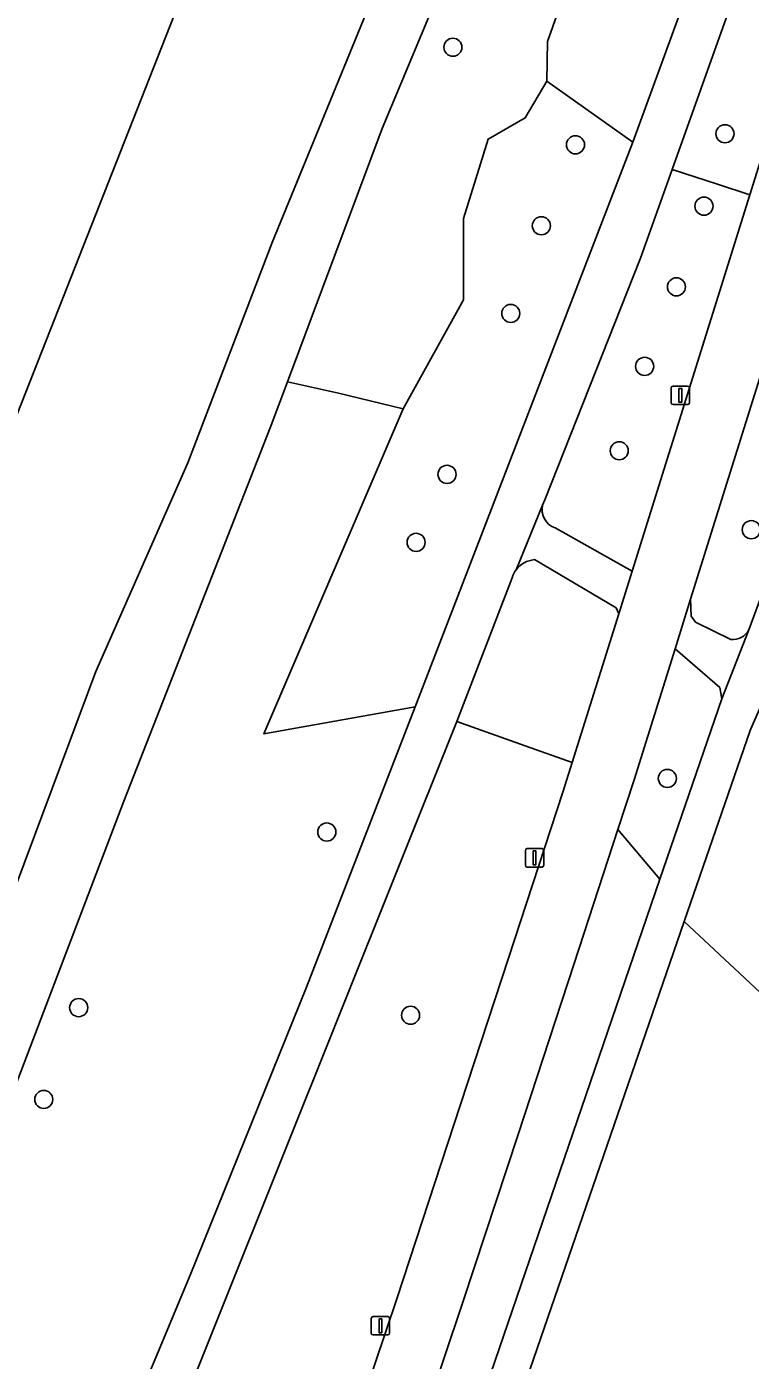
# Model space of a CAD drawing. Extents: x 159039 to 160102, y 381214 to 382524.
# Drawn here: x 159274.6 to 159313.8, y 381905.9 to 381978 of the extents above; entities that cross this region are included whole.
import ezdxf

# ---------------------------------------------------------------- set-up
doc = ezdxf.new("R2010")
doc.units = 0
for name, color, linetype in [('IMGEO_Berm_groen', 7, 'Continuous'), ('IMGEO_Boom', 7, 'Continuous'), ('IMGEO_Fietspad_gesloten', 7, 'Continuous'), ('IMGEO_Groenvoorziening', 7, 'Continuous'), ('IMGEO_Lichtmast', 7, 'Continuous'), ('IMGEO_Oever', 7, 'Continuous'), ('IMGEO_Voetpad_gesloten', 7, 'Continuous'), ('IMGEO_Waterloop', 7, 'Continuous')]:
    doc.layers.add(name, color=color, linetype=linetype)

msp = doc.modelspace()

# ---------------------------------------------------------------- linework, layer by layer
at = {"layer": 'IMGEO_Berm_groen'}
msp.add_lwpolyline([(159308.88, 381931.92), (159306.615, 381934.602), (159304.259, 381927.367), (159301.222, 381918.106), (159298.233, 381909.034), (159295.191, 381899.96), (159292.107, 381890.78), (159288.955, 381881.636), (159285.739, 381872.489), (159282.57, 381863.665), (159282.043, 381862.23), (159284.837, 381861.242), (159285.901, 381864.708)], close=True, dxfattribs=at)
at = {"layer": 'IMGEO_Boom'}
for centre in [(159297.693, 381976.927), (159312.41, 381972.246), (159304.324, 381971.648), (159311.273, 381968.329), (159302.479, 381967.27), (159309.783, 381963.965), (159300.826, 381962.525), (159308.065, 381959.664), (159306.69, 381955.098), (159297.376, 381953.821), (159295.705, 381950.142), (159313.834, 381950.827), (159309.294, 381937.369), (159290.875, 381934.472), (159277.454, 381924.971), (159295.405, 381924.563), (159275.564, 381920.007)]:
    msp.add_circle(centre, 0.489, dxfattribs=at)
at = {"layer": 'IMGEO_Fietspad_gesloten'}
for points in [[(159339.885, 382032.98), (159334.139, 382033.39), (159333.38, 382031.002), (159329.213, 382017.909), (159323.52, 382000), (159322.644, 381997.244), (159319.684, 381987.894), (159316.851, 381978.845), (159313.757, 381968.951), (159307.392, 381948.591), (159306.666, 381946.268), (159304.136, 381938.242), (159303.632, 381936.631), (159300.708, 381927.652), (159297.74, 381918.628), (159294.671, 381909.277), (159291.653, 381900.273), (159288.609, 381891.307), (159285.354, 381881.888), (159282.101, 381872.637), (159279.713, 381866.012), (159278.511, 381862.679), (159275.216, 381853.679)], [(159295.191, 381899.96), (159298.233, 381909.034), (159301.222, 381918.106), (159304.259, 381927.367), (159306.615, 381934.602), (159307.493, 381937.3), (159309.711, 381944.386), (159310.55, 381947.069), (159317.09, 381967.966), (159321.698, 381982.69), (159323.934, 381989.852), (159327.167, 382000), (159337.008, 382030.939)]]:
    msp.add_lwpolyline(points, dxfattribs=at)
at = {"layer": 'IMGEO_Groenvoorziening'}
for points in [[(159316.15, 382014.795), (159316.868, 382024.108), (159321.667, 382030.2), (159324.203, 382032.108), (159325.187, 382035.686), (159318.774, 382037.773), (159317.987, 382035.622), (159318.842, 382035.278), (159316.805, 382029.743), (159312.147, 382018.253), (159305.335, 382000), (159293.874, 381972.525), (159288.748, 381958.825), (159291.502, 381958.207), (159295.008, 381957.366), (159298.267, 381963.258), (159298.267, 381967.654), (159299.605, 381971.954), (159301.611, 381973.101), (159302.782, 381975.096), (159302.803, 381977.228)], [(159321.303, 382009.841), (159329.135, 382033.359), (159329.519, 382034.513), (159326.651, 382035.21), (159325.187, 382035.686), (159324.203, 382032.108), (159321.667, 382030.2), (159316.868, 382024.108), (159316.15, 382014.795), (159302.803, 381977.228), (159302.782, 381975.096), (159307.424, 381971.789), (159317.714, 382000)], [(159299.605, 381971.954), (159298.267, 381967.654), (159298.267, 381963.258), (159295.008, 381957.366), (159287.474, 381939.777), (159295.662, 381941.248), (159307.424, 381971.789), (159302.782, 381975.096), (159301.611, 381973.101)], [(159291.502, 381958.207), (159288.748, 381958.825), (159287.818, 381956.34), (159279.889, 381936.141), (159266.55, 381901.138), (159262.238, 381889.195), (159251.469, 381863.696), (159248.54, 381856.161), (159251.25, 381855.205), (159259.233, 381852.39), (159283.476, 381910.504), (159289.767, 381926.077), (159295.662, 381941.248), (159287.474, 381939.777), (159295.008, 381957.366)], [(159308.88, 381931.92), (159312.235, 381941.67), (159312.132, 381942.286), (159309.711, 381944.386), (159307.493, 381937.3), (159306.615, 381934.602)]]:
    msp.add_lwpolyline(points, close=True, dxfattribs=at)
for points in [[(159330.059, 382029.537), (159320.132, 382000), (159309.553, 381970.318), (159311.998, 381969.523), (159313.757, 381968.951), (159316.851, 381978.845), (159319.684, 381987.894), (159322.644, 381997.244), (159323.52, 382000), (159329.213, 382017.909)], [(159313.757, 381968.951), (159311.998, 381969.523), (159309.553, 381970.318), (159307.838, 381965.507), (159302.665, 381952.448), (159302.546, 381952.157)], [(159303.223, 381950.924), (159307.392, 381948.591), (159313.757, 381968.951)], [(159313.7, 381945.411), (159321.508, 381966.577), (159317.09, 381967.966), (159310.55, 381947.069), (159310.583, 381946.146), (159310.819, 381945.828), (159312.723, 381944.888)], [(159306.666, 381946.268), (159306.521, 381946.606), (159302.106, 381949.209)], [(159300.897, 381948.231), (159297.9, 381940.455), (159301.599, 381939.142), (159304.136, 381938.242), (159306.666, 381946.268)], [(159291.653, 381900.273), (159294.671, 381909.277), (159297.74, 381918.628), (159300.708, 381927.652), (159303.632, 381936.631), (159304.136, 381938.242), (159301.599, 381939.142), (159297.9, 381940.455), (159281.986, 381900.693)], [(159313.804, 381940.049), (159313.769, 381939.969), (159310.21, 381929.633), (159315.938, 381924.269), (159323.363, 381926.042), (159321.459, 381935.013)], [(159344.495, 381917.705), (159334.719, 381925.05), (159321.459, 381935.013), (159323.363, 381926.042), (159323.796, 381924), (159319.013, 381921.39), (159315.938, 381924.269), (159310.21, 381929.633), (159298.469, 381895.531), (159290.865, 381872.937)]]:
    msp.add_lwpolyline(points, dxfattribs=at)
for centre, radius, start, end in [((159303.563, 381951.913), 1.046, 166.50015, 251.03935), ((159302.246, 381947.797), 1.419, 95.68096, 142.74258), ((159302.247, 381947.802), 1.417, 142.90846, 162.35512), ((159312.833, 381945.856), 0.974, 263.49805, 332.82333)]:
    msp.add_arc(centre, radius, start, end, dxfattribs=at)
at = {"layer": 'IMGEO_Lichtmast'}
for p, q in [((159309.601, 381958.594), (159310.391, 381958.594)), ((159310.391, 381958.594), (159309.601, 381958.594)), ((159309.501, 381957.694), (159309.501, 381958.494)), ((159309.501, 381958.494), (159309.501, 381957.694)), ((159310.491, 381958.494), (159310.491, 381957.694)), ((159310.491, 381957.694), (159310.491, 381958.494)), ((159310.391, 381957.594), (159309.601, 381957.594)), ((159309.601, 381957.594), (159310.391, 381957.594)), ((159301.617, 381932.676), (159301.617, 381933.476)), ((159301.617, 381933.476), (159301.617, 381932.676)), ((159301.717, 381933.576), (159302.507, 381933.576)), ((159302.507, 381933.576), (159301.717, 381933.576)), ((159302.607, 381933.476), (159302.607, 381932.676)), ((159302.607, 381932.676), (159302.607, 381933.476)), ((159302.507, 381932.576), (159301.717, 381932.576)), ((159301.717, 381932.576), (159302.507, 381932.576)), ((159293.279, 381907.364), (159293.279, 381908.164)), ((159293.279, 381908.164), (159293.279, 381907.364)), ((159293.379, 381908.264), (159294.169, 381908.264)), ((159294.169, 381908.264), (159293.379, 381908.264)), ((159294.269, 381908.164), (159294.269, 381907.364)), ((159294.269, 381907.364), (159294.269, 381908.164)), ((159294.169, 381907.264), (159293.379, 381907.264)), ((159293.379, 381907.264), (159294.169, 381907.264))]:
    msp.add_line(p, q, dxfattribs=at)
for points in [[(159309.921, 381958.469), (159310.071, 381958.469), (159310.071, 381957.719), (159309.921, 381957.719), (159309.921, 381958.469)], [(159302.037, 381933.451), (159302.187, 381933.451), (159302.187, 381932.701), (159302.037, 381932.701), (159302.037, 381933.451)], [(159293.699, 381908.139), (159293.849, 381908.139), (159293.849, 381907.389), (159293.699, 381907.389), (159293.699, 381908.139)]]:
    msp.add_lwpolyline(points, dxfattribs=at)
for centre, start, end in [((159309.601, 381958.494), 90, 180), ((159309.601, 381958.494), 90, 180), ((159310.391, 381958.494), 0, 90), ((159310.391, 381958.494), 360, 90), ((159309.601, 381957.694), 180, 270), ((159309.601, 381957.694), 180, 270), ((159310.391, 381957.694), 270, 0), ((159310.391, 381957.694), 270, 0), ((159301.717, 381933.476), 90, 180), ((159301.717, 381933.476), 90, 180), ((159302.507, 381933.476), 0, 90), ((159302.507, 381933.476), 360, 90), ((159301.717, 381932.676), 180, 270), ((159301.717, 381932.676), 180, 270), ((159302.507, 381932.676), 270, 0), ((159302.507, 381932.676), 270, 0), ((159293.379, 381908.164), 90, 180), ((159293.379, 381908.164), 90, 180), ((159294.169, 381908.164), 0, 90), ((159294.169, 381908.164), 360, 90), ((159293.379, 381907.364), 180, 270), ((159293.379, 381907.364), 180, 270), ((159294.169, 381907.364), 270, 0), ((159294.169, 381907.364), 270, 0)]:
    msp.add_arc(centre, 0.1, start, end, dxfattribs=at)
at = {"layer": 'IMGEO_Oever'}
for points in [[(159319.079, 382045.1), (159317.712, 382041.638), (159316.529, 382038.644), (159308.076, 382016.836), (159303.33, 382003.99), (159301.695, 382000), (159287.915, 381966.369), (159283.353, 381954.449), (159278.387, 381943.163), (159267.91, 381915.138)], [(159213.127, 381765.095), (159215.64, 381767.971), (159222.59, 381786.463), (159225.831, 381797.179), (159230.402, 381808.635), (159240.281, 381834.918), (159248.54, 381856.161), (159251.469, 381863.696), (159262.238, 381889.195), (159266.55, 381901.138), (159279.889, 381936.141), (159287.818, 381956.34), (159288.748, 381958.825), (159293.874, 381972.525), (159305.335, 382000), (159312.147, 382018.253)]]:
    msp.add_lwpolyline(points, dxfattribs=at)
at = {"layer": 'IMGEO_Voetpad_gesloten'}
for points in [[(159329.135, 382033.359), (159321.303, 382009.841), (159317.714, 382000), (159307.424, 381971.789), (159295.662, 381941.248), (159289.767, 381926.077), (159283.476, 381910.504), (159259.233, 381852.39)], [(159345.745, 382029.275), (159334.222, 382000), (159321.508, 381966.577), (159313.7, 381945.411), (159312.235, 381941.67), (159308.88, 381931.92), (159285.901, 381864.708), (159284.837, 381861.242), (159277.012, 381835.741), (159271.191, 381818.683), (159276.102, 381815.568), (159277.233, 381818.076)], [(159301.117, 381948.656), (159302.546, 381952.157), (159302.665, 381952.448), (159307.838, 381965.507), (159309.553, 381970.318), (159320.132, 382000), (159330.059, 382029.537)], [(159290.865, 381872.937), (159298.469, 381895.531), (159310.21, 381929.633), (159313.769, 381939.969), (159313.804, 381940.049), (159315.655, 381944.231), (159317.86, 381949.765), (159319.763, 381954.543), (159321.386, 381958.92), (159323.215, 381963.855), (159323.65, 381965.465), (159333.624, 381992.012), (159335.192, 381996.192)], [(159302.546, 381952.157), (159301.117, 381948.656)], [(159302.106, 381949.209), (159306.521, 381946.606), (159306.666, 381946.268), (159307.392, 381948.591), (159303.223, 381950.924)], [(159281.986, 381900.693), (159297.9, 381940.455), (159300.897, 381948.231)], [(159312.723, 381944.888), (159310.819, 381945.828), (159310.583, 381946.146), (159310.55, 381947.069), (159309.711, 381944.386), (159312.132, 381942.286), (159312.235, 381941.67), (159313.7, 381945.411)]]:
    msp.add_lwpolyline(points, dxfattribs=at)
for centre, radius, start, end in [((159303.563, 381951.913), 1.046, 166.50015, 251.03935), ((159302.246, 381947.797), 1.419, 95.68096, 142.74258), ((159302.247, 381947.802), 1.417, 142.90846, 162.35512), ((159312.833, 381945.856), 0.974, 263.49805, 332.82333)]:
    msp.add_arc(centre, radius, start, end, dxfattribs=at)
at = {"layer": 'IMGEO_Waterloop'}
for points in [[(159389.672, 382247.29), (159388.514, 382250.285), (159380.201, 382245.705), (159380.185, 382226.569), (159308.559, 382044.584), (159194.301, 381754.28), (159112.581, 381546.649), (159064.132, 381423.551)], [(159267.91, 381915.138), (159278.387, 381943.163), (159283.353, 381954.449), (159287.915, 381966.369), (159301.695, 382000), (159303.33, 382003.99), (159308.076, 382016.836), (159316.529, 382038.644), (159317.712, 382041.638), (159319.079, 382045.1)]]:
    msp.add_lwpolyline(points, dxfattribs=at)

doc.saveas('drawing.dxf')
